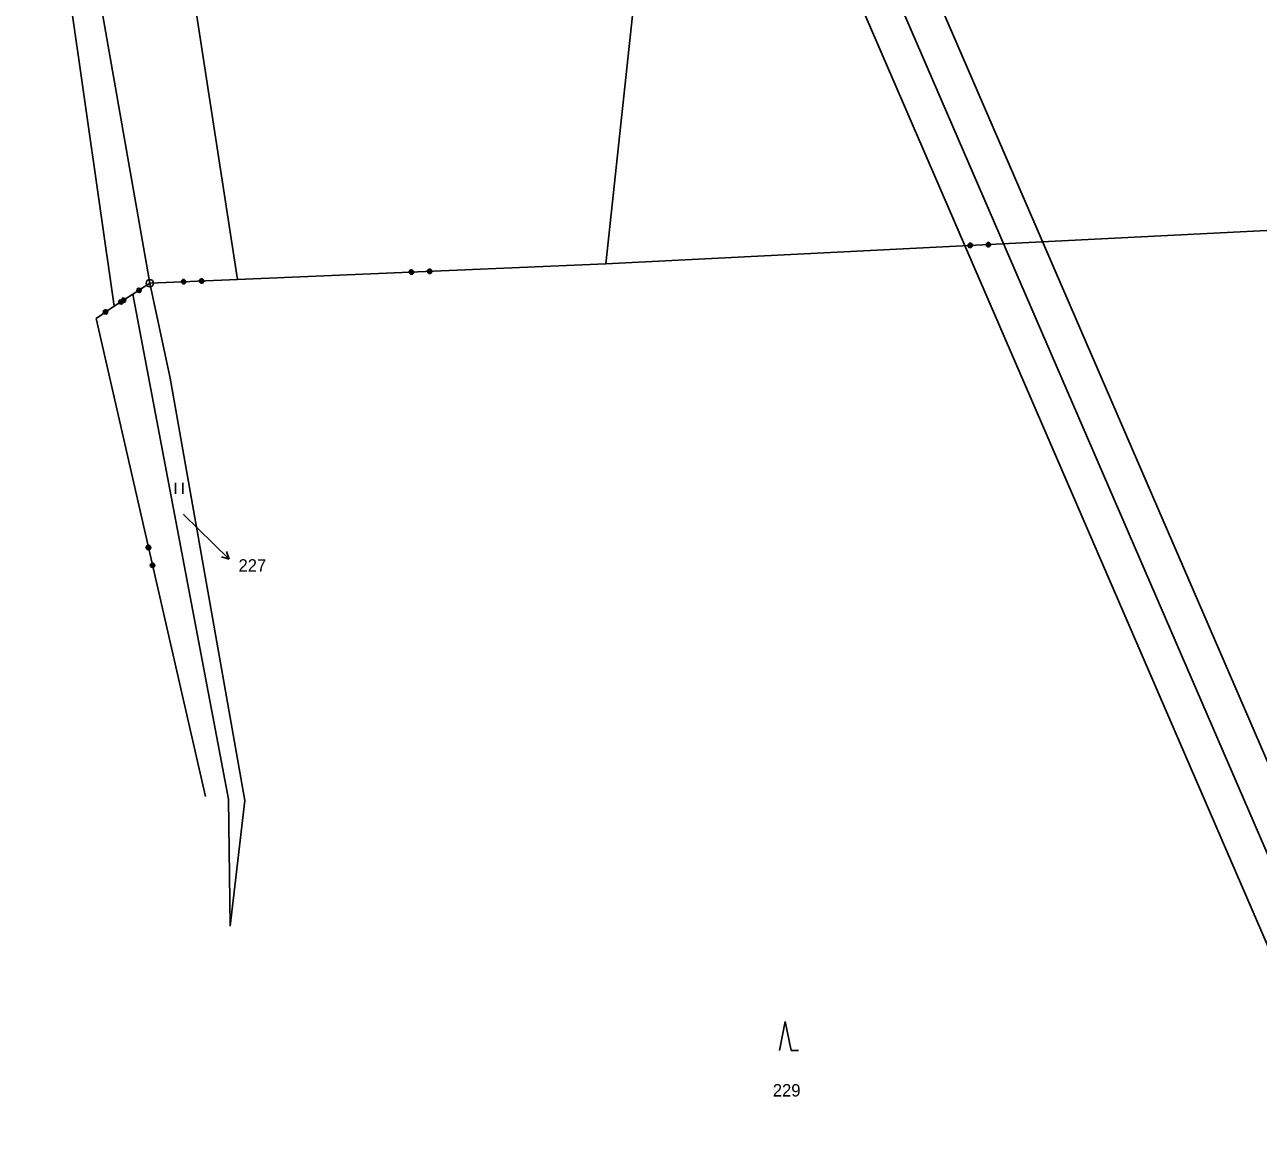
# Model space of a CAD drawing. Extents: x -866656 to -858817, y -1041816 to -1038653.
# Drawn here: x -864973 to -864804.1, y -1041522.5 to -1041370.3 of the extents above; entities that cross this region are included whole.
import ezdxf

# ---------------------------------------------------------------- set-up
doc = ezdxf.new("R2010")
doc.units = 0
for name, color, linetype in [('tisk ramy', 7, 'Continuous'), ('Vrstva 1', 7, 'Continuous'), ('Vrstva 3', 7, 'Continuous')]:
    doc.layers.add(name, color=color, linetype=linetype)

msp = doc.modelspace()

# ---------------------------------------------------------------- linework, layer by layer
at = {"layer": 'tisk ramy'}
for points in [[(-865224.28, -1040522.07), (-864724.07, -1041678.52), (-864451.49, -1041560.62), (-864951.69, -1040404.17)], [(-864954.3, -1040410.74), (-864458.06, -1041558.01), (-864721.47, -1041671.94), (-865217.7, -1040524.67)], [(-865211.14, -1040527.28), (-864800.25, -1041477.22), (-864546.01, -1041367.26), (-864956.9, -1040417.31)], [(-864956.9, -1040417.31), (-864546.01, -1041367.26), (-864800.25, -1041477.22), (-865211.14, -1040527.28)]]:
    msp.add_lwpolyline(points, close=True, dxfattribs=at)
at = {"layer": 'Vrstva 1'}
for p, q in [((-864886.71, -1041340.61), (-864893.45, -1041403.12)), ((-864953.35, -1041343.74), (-864943.87, -1041405.25)), ((-864955.88, -1041405.76), (-864965.13, -1041353.25)), ((-864960.79, -1041408.93), (-864968.22, -1041356.79)), ((-864958.22, -1041407.27), (-864945.12, -1041476.44)), ((-864955.88, -1041405.76), (-864953.11, -1041418.78)), ((-864953.11, -1041418.78), (-864942.87, -1041476.62)), ((-864952.38, -1041434.63), (-864952.38, -1041433.13)), ((-864951.38, -1041433.13), (-864951.38, -1041434.63)), ((-864951.26, -1041437.45), (-864947.15, -1041441.47)), ((-864947.15, -1041441.47), (-864945.01, -1041443.57)), ((-864945.01, -1041443.57), (-864945.37, -1041442.51)), ((-864945.01, -1041443.57), (-864946.07, -1041443.23)), ((-864945.12, -1041476.44), (-864944.89, -1041493.82)), ((-864942.87, -1041476.62), (-864944.89, -1041493.82)), ((-864869.66, -1041510.88), (-864868.86, -1041506.88)), ((-864868.86, -1041506.88), (-864868.06, -1041510.88)), ((-864868.06, -1041510.88), (-864867.06, -1041510.88))]:
    msp.add_line(p, q, dxfattribs=at)
for radius in [0.5, 0.5, 0.01, 0.01]:
    msp.add_circle((-864955.88, -1041405.76), radius, dxfattribs=at)
at = {"layer": 'Vrstva 3'}
for p, q in [((-864790.81, -1041397.93), (-864893.45, -1041403.12)), ((-864790.81, -1041397.93), (-864893.45, -1041403.12)), ((-864843.83, -1041400.51), (-864843.64, -1041400.3)), ((-864843.83, -1041400.51), (-864843.64, -1041400.3)), ((-864843.82, -1041400.71), (-864843.83, -1041400.51)), ((-864843.82, -1041400.71), (-864843.83, -1041400.51)), ((-864843.73, -1041400.51), (-864843.72, -1041400.71)), ((-864843.73, -1041400.51), (-864843.72, -1041400.71)), ((-864843.64, -1041400.3), (-864843.44, -1041400.29)), ((-864843.64, -1041400.3), (-864843.44, -1041400.29)), ((-864843.64, -1041400.4), (-864843.44, -1041400.39)), ((-864843.64, -1041400.4), (-864843.44, -1041400.39)), ((-864843.62, -1041400.8), (-864843.64, -1041400.4)), ((-864843.62, -1041400.8), (-864843.64, -1041400.4)), ((-864843.54, -1041400.4), (-864843.52, -1041400.8)), ((-864843.54, -1041400.4), (-864843.52, -1041400.8)), ((-864843.44, -1041400.29), (-864843.23, -1041400.48)), ((-864843.44, -1041400.29), (-864843.23, -1041400.48)), ((-864843.44, -1041400.39), (-864843.42, -1041400.79)), ((-864843.44, -1041400.39), (-864843.42, -1041400.79)), ((-864843.32, -1041400.69), (-864843.33, -1041400.48)), ((-864843.32, -1041400.69), (-864843.33, -1041400.48)), ((-864843.23, -1041400.48), (-864843.22, -1041400.68)), ((-864843.23, -1041400.48), (-864843.22, -1041400.68)), ((-864841.34, -1041400.38), (-864841.15, -1041400.17)), ((-864841.34, -1041400.38), (-864841.15, -1041400.17)), ((-864841.33, -1041400.58), (-864841.34, -1041400.38)), ((-864841.33, -1041400.58), (-864841.34, -1041400.38)), ((-864841.12, -1041400.77), (-864841.33, -1041400.58)), ((-864841.12, -1041400.77), (-864841.33, -1041400.58)), ((-864841.24, -1041400.38), (-864841.23, -1041400.58)), ((-864841.24, -1041400.38), (-864841.23, -1041400.58)), ((-864841.23, -1041400.58), (-864841.12, -1041400.67)), ((-864841.23, -1041400.58), (-864841.12, -1041400.67)), ((-864841.15, -1041400.17), (-864840.95, -1041400.16)), ((-864841.15, -1041400.17), (-864840.95, -1041400.16)), ((-864841.14, -1041400.27), (-864840.94, -1041400.26)), ((-864841.14, -1041400.27), (-864840.94, -1041400.26)), ((-864841.12, -1041400.67), (-864841.14, -1041400.27)), ((-864841.12, -1041400.67), (-864841.14, -1041400.27)), ((-864841.04, -1041400.27), (-864841.02, -1041400.67)), ((-864841.04, -1041400.27), (-864841.02, -1041400.67)), ((-864840.95, -1041400.16), (-864840.74, -1041400.35)), ((-864840.95, -1041400.16), (-864840.74, -1041400.35)), ((-864840.94, -1041400.26), (-864840.92, -1041400.66)), ((-864840.94, -1041400.26), (-864840.92, -1041400.66)), ((-864840.73, -1041400.55), (-864840.92, -1041400.76)), ((-864840.73, -1041400.55), (-864840.92, -1041400.76)), ((-864840.92, -1041400.66), (-864840.83, -1041400.56)), ((-864840.92, -1041400.66), (-864840.83, -1041400.56)), ((-864840.83, -1041400.56), (-864840.84, -1041400.36)), ((-864840.83, -1041400.56), (-864840.84, -1041400.36)), ((-864840.74, -1041400.35), (-864840.73, -1041400.55)), ((-864840.74, -1041400.35), (-864840.73, -1041400.55)), ((-864843.61, -1041400.9), (-864843.82, -1041400.71)), ((-864843.61, -1041400.9), (-864843.82, -1041400.71)), ((-864843.72, -1041400.71), (-864843.62, -1041400.8)), ((-864843.72, -1041400.71), (-864843.62, -1041400.8)), ((-864843.41, -1041400.89), (-864843.61, -1041400.9)), ((-864843.41, -1041400.89), (-864843.61, -1041400.9)), ((-864843.42, -1041400.79), (-864843.32, -1041400.69)), ((-864843.42, -1041400.79), (-864843.32, -1041400.69)), ((-864843.22, -1041400.68), (-864843.41, -1041400.89)), ((-864843.22, -1041400.68), (-864843.41, -1041400.89)), ((-864840.92, -1041400.76), (-864841.12, -1041400.77)), ((-864840.92, -1041400.76), (-864841.12, -1041400.77)), ((-864893.45, -1041403.12), (-864943.87, -1041405.25)), ((-864893.45, -1041403.12), (-864943.87, -1041405.25)), ((-864920.36, -1041404.16), (-864920.17, -1041403.95)), ((-864920.36, -1041404.16), (-864920.17, -1041403.95)), ((-864920.17, -1041403.95), (-864919.97, -1041403.94)), ((-864920.17, -1041403.95), (-864919.97, -1041403.94)), ((-864919.97, -1041403.94), (-864919.76, -1041404.13)), ((-864919.97, -1041403.94), (-864919.76, -1041404.13)), ((-864917.86, -1041404.05), (-864917.67, -1041403.84)), ((-864917.86, -1041404.05), (-864917.67, -1041403.84)), ((-864917.67, -1041403.84), (-864917.47, -1041403.83)), ((-864917.67, -1041403.84), (-864917.47, -1041403.83)), ((-864917.67, -1041403.94), (-864917.47, -1041403.93)), ((-864917.67, -1041403.94), (-864917.47, -1041403.93)), ((-864917.65, -1041404.34), (-864917.67, -1041403.94)), ((-864917.65, -1041404.34), (-864917.67, -1041403.94)), ((-864917.57, -1041403.94), (-864917.55, -1041404.34)), ((-864917.57, -1041403.94), (-864917.55, -1041404.34)), ((-864917.47, -1041403.83), (-864917.27, -1041404.03)), ((-864917.47, -1041403.83), (-864917.27, -1041404.03)), ((-864917.47, -1041403.93), (-864917.45, -1041404.33)), ((-864917.47, -1041403.93), (-864917.45, -1041404.33)), ((-864943.87, -1041405.25), (-864955.88, -1041405.76)), ((-864943.87, -1041405.25), (-864955.88, -1041405.76)), ((-864951.58, -1041405.48), (-864951.39, -1041405.27)), ((-864951.57, -1041405.68), (-864951.58, -1041405.48)), ((-864951.36, -1041405.87), (-864951.57, -1041405.68)), ((-864951.48, -1041405.47), (-864951.47, -1041405.67)), ((-864951.47, -1041405.67), (-864951.36, -1041405.77)), ((-864951.39, -1041405.27), (-864951.19, -1041405.26)), ((-864951.38, -1041405.37), (-864951.18, -1041405.36)), ((-864951.36, -1041405.77), (-864951.38, -1041405.37)), ((-864951.28, -1041405.36), (-864951.27, -1041405.76)), ((-864951.19, -1041405.26), (-864950.98, -1041405.45)), ((-864951.18, -1041405.36), (-864951.17, -1041405.76)), ((-864951.17, -1041405.76), (-864951.07, -1041405.66)), ((-864950.97, -1041405.65), (-864951.16, -1041405.86)), ((-864951.07, -1041405.66), (-864951.08, -1041405.46)), ((-864950.98, -1041405.45), (-864950.97, -1041405.65)), ((-864949.08, -1041405.37), (-864948.89, -1041405.16)), ((-864949.07, -1041405.57), (-864949.08, -1041405.37)), ((-864948.86, -1041405.76), (-864949.07, -1041405.57)), ((-864948.98, -1041405.37), (-864948.97, -1041405.57)), ((-864948.97, -1041405.57), (-864948.87, -1041405.66)), ((-864948.89, -1041405.16), (-864948.69, -1041405.15)), ((-864948.88, -1041405.26), (-864948.68, -1041405.25)), ((-864948.87, -1041405.66), (-864948.88, -1041405.26)), ((-864948.78, -1041405.26), (-864948.77, -1041405.66)), ((-864948.69, -1041405.15), (-864948.48, -1041405.34)), ((-864948.68, -1041405.25), (-864948.67, -1041405.65)), ((-864948.67, -1041405.65), (-864948.57, -1041405.55)), ((-864948.47, -1041405.55), (-864948.66, -1041405.75)), ((-864948.57, -1041405.55), (-864948.58, -1041405.35)), ((-864948.48, -1041405.34), (-864948.47, -1041405.55)), ((-864920.35, -1041404.36), (-864920.36, -1041404.16)), ((-864920.35, -1041404.36), (-864920.36, -1041404.16)), ((-864920.15, -1041404.55), (-864920.35, -1041404.36)), ((-864920.15, -1041404.55), (-864920.35, -1041404.36)), ((-864920.26, -1041404.15), (-864920.25, -1041404.35)), ((-864920.26, -1041404.15), (-864920.25, -1041404.35)), ((-864920.25, -1041404.35), (-864920.15, -1041404.45)), ((-864920.25, -1041404.35), (-864920.15, -1041404.45)), ((-864920.17, -1041404.05), (-864919.97, -1041404.04)), ((-864920.17, -1041404.05), (-864919.97, -1041404.04)), ((-864920.15, -1041404.45), (-864920.17, -1041404.05)), ((-864920.15, -1041404.45), (-864920.17, -1041404.05)), ((-864919.95, -1041404.54), (-864920.15, -1041404.55)), ((-864919.95, -1041404.54), (-864920.15, -1041404.55)), ((-864920.07, -1041404.04), (-864920.05, -1041404.44)), ((-864920.07, -1041404.04), (-864920.05, -1041404.44)), ((-864919.97, -1041404.04), (-864919.95, -1041404.44)), ((-864919.97, -1041404.04), (-864919.95, -1041404.44)), ((-864919.75, -1041404.33), (-864919.95, -1041404.54)), ((-864919.75, -1041404.33), (-864919.95, -1041404.54)), ((-864919.95, -1041404.44), (-864919.85, -1041404.34)), ((-864919.95, -1041404.44), (-864919.85, -1041404.34)), ((-864919.85, -1041404.34), (-864919.86, -1041404.14)), ((-864919.85, -1041404.34), (-864919.86, -1041404.14)), ((-864919.76, -1041404.13), (-864919.75, -1041404.33)), ((-864919.76, -1041404.13), (-864919.75, -1041404.33)), ((-864917.86, -1041404.25), (-864917.86, -1041404.05)), ((-864917.86, -1041404.25), (-864917.86, -1041404.05)), ((-864917.65, -1041404.44), (-864917.86, -1041404.25)), ((-864917.65, -1041404.44), (-864917.86, -1041404.25)), ((-864917.77, -1041404.05), (-864917.76, -1041404.25)), ((-864917.77, -1041404.05), (-864917.76, -1041404.25)), ((-864917.76, -1041404.25), (-864917.65, -1041404.34)), ((-864917.76, -1041404.25), (-864917.65, -1041404.34)), ((-864917.45, -1041404.43), (-864917.65, -1041404.44)), ((-864917.45, -1041404.43), (-864917.65, -1041404.44)), ((-864917.26, -1041404.22), (-864917.45, -1041404.43)), ((-864917.26, -1041404.22), (-864917.45, -1041404.43)), ((-864917.45, -1041404.33), (-864917.36, -1041404.23)), ((-864917.45, -1041404.33), (-864917.36, -1041404.23)), ((-864917.36, -1041404.23), (-864917.36, -1041404.03)), ((-864917.36, -1041404.23), (-864917.36, -1041404.03)), ((-864917.27, -1041404.03), (-864917.26, -1041404.22)), ((-864917.27, -1041404.03), (-864917.26, -1041404.22)), ((-864960.79, -1041408.93), (-864958.22, -1041407.27)), ((-864960.79, -1041408.93), (-864958.22, -1041407.27)), ((-864958.22, -1041407.27), (-864955.88, -1041405.76)), ((-864958.22, -1041407.27), (-864955.88, -1041405.76)), ((-864957.69, -1041406.81), (-864957.63, -1041406.53)), ((-864957.58, -1041406.98), (-864957.69, -1041406.81)), ((-864957.63, -1041406.53), (-864957.46, -1041406.42)), ((-864957.6, -1041406.75), (-864957.5, -1041406.92)), ((-864957.3, -1041407.04), (-864957.58, -1041406.98)), ((-864957.57, -1041406.61), (-864957.41, -1041406.51)), ((-864957.36, -1041406.95), (-864957.57, -1041406.61)), ((-864957.5, -1041406.92), (-864957.36, -1041406.95)), ((-864957.49, -1041406.56), (-864957.27, -1041406.9)), ((-864957.46, -1041406.42), (-864957.18, -1041406.48)), ((-864957.41, -1041406.51), (-864957.19, -1041406.84)), ((-864957.14, -1041406.93), (-864957.3, -1041407.04)), ((-864957.16, -1041406.71), (-864957.27, -1041406.54)), ((-864957.19, -1041406.84), (-864957.16, -1041406.71)), ((-864957.18, -1041406.48), (-864957.08, -1041406.65)), ((-864957.08, -1041406.65), (-864957.14, -1041406.93)), ((-864951.16, -1041405.86), (-864951.36, -1041405.87)), ((-864948.66, -1041405.75), (-864948.86, -1041405.76)), ((-864963.26, -1041410.6), (-864960.79, -1041408.93)), ((-864963.26, -1041410.6), (-864960.79, -1041408.93)), ((-864960.17, -1041408.41), (-864960.11, -1041408.14)), ((-864960.06, -1041408.58), (-864960.17, -1041408.41)), ((-864960.11, -1041408.14), (-864959.94, -1041408.03)), ((-864960.09, -1041408.36), (-864959.98, -1041408.53)), ((-864960.06, -1041408.22), (-864959.89, -1041408.11)), ((-864959.84, -1041408.56), (-864960.06, -1041408.22)), ((-864959.79, -1041408.64), (-864960.06, -1041408.58)), ((-864959.98, -1041408.53), (-864959.84, -1041408.56)), ((-864959.97, -1041408.17), (-864959.76, -1041408.5)), ((-864959.94, -1041408.03), (-864959.67, -1041408.09)), ((-864959.89, -1041408.11), (-864959.67, -1041408.45)), ((-864959.79, -1041408.16), (-864959.73, -1041407.89)), ((-864959.68, -1041408.33), (-864959.79, -1041408.16)), ((-864959.62, -1041408.53), (-864959.79, -1041408.64)), ((-864959.64, -1041408.31), (-864959.75, -1041408.14)), ((-864959.73, -1041407.89), (-864959.56, -1041407.78)), ((-864959.71, -1041408.11), (-864959.6, -1041408.28)), ((-864959.68, -1041407.97), (-864959.51, -1041407.86)), ((-864959.46, -1041408.31), (-864959.68, -1041407.97)), ((-864959.4, -1041408.39), (-864959.68, -1041408.33)), ((-864959.67, -1041408.09), (-864959.56, -1041408.25)), ((-864959.67, -1041408.45), (-864959.64, -1041408.31)), ((-864959.56, -1041408.25), (-864959.62, -1041408.53)), ((-864959.6, -1041408.28), (-864959.46, -1041408.31)), ((-864959.59, -1041407.92), (-864959.37, -1041408.25)), ((-864959.56, -1041407.78), (-864959.29, -1041407.84)), ((-864959.51, -1041407.86), (-864959.29, -1041408.2)), ((-864959.24, -1041408.28), (-864959.4, -1041408.39)), ((-864959.26, -1041408.06), (-864959.37, -1041407.89)), ((-864959.29, -1041407.84), (-864959.18, -1041408.01)), ((-864959.29, -1041408.2), (-864959.26, -1041408.06)), ((-864959.18, -1041408.01), (-864959.24, -1041408.28)), ((-864948.25, -1041476.07), (-864963.26, -1041410.6)), ((-864962.27, -1041409.77), (-864962.21, -1041409.49)), ((-864962.16, -1041409.94), (-864962.27, -1041409.77)), ((-864962.21, -1041409.49), (-864962.04, -1041409.38)), ((-864962.19, -1041409.71), (-864962.08, -1041409.88)), ((-864962.16, -1041409.58), (-864961.99, -1041409.47)), ((-864961.94, -1041409.91), (-864962.16, -1041409.58)), ((-864961.89, -1041409.99), (-864962.16, -1041409.94)), ((-864962.08, -1041409.88), (-864961.94, -1041409.91)), ((-864962.07, -1041409.52), (-864961.86, -1041409.86)), ((-864962.04, -1041409.38), (-864961.77, -1041409.44)), ((-864961.99, -1041409.47), (-864961.77, -1041409.8)), ((-864961.72, -1041409.89), (-864961.89, -1041409.99)), ((-864961.74, -1041409.67), (-864961.85, -1041409.5)), ((-864961.77, -1041409.44), (-864961.66, -1041409.61)), ((-864961.77, -1041409.8), (-864961.74, -1041409.67)), ((-864961.66, -1041409.61), (-864961.72, -1041409.89)), ((-864956.38, -1041441.94), (-864956.23, -1041441.7)), ((-864956.34, -1041442.13), (-864956.38, -1041441.94)), ((-864956.1, -1041442.29), (-864956.34, -1041442.13)), ((-864956.21, -1041441.8), (-864956.29, -1041441.92)), ((-864956.29, -1041441.92), (-864955.9, -1041441.83)), ((-864955.87, -1041441.93), (-864956.26, -1041442.02)), ((-864955.85, -1041442.02), (-864956.24, -1041442.11)), ((-864956.24, -1041442.11), (-864956.12, -1041442.19)), ((-864956.23, -1041441.7), (-864956.04, -1041441.66)), ((-864956.02, -1041441.75), (-864956.21, -1041441.8)), ((-864956.12, -1041442.19), (-864955.93, -1041442.14)), ((-864955.9, -1041442.24), (-864956.1, -1041442.29)), ((-864956.04, -1041441.66), (-864955.8, -1041441.81)), ((-864955.9, -1041441.83), (-864955.85, -1041442.02)), ((-864955.75, -1041442), (-864955.9, -1041442.24)), ((-864955.8, -1041441.81), (-864955.75, -1041442)), ((-864955.82, -1041444.38), (-864955.67, -1041444.14)), ((-864955.78, -1041444.57), (-864955.82, -1041444.38)), ((-864955.54, -1041444.72), (-864955.78, -1041444.57)), ((-864955.65, -1041444.23), (-864955.73, -1041444.35)), ((-864955.73, -1041444.35), (-864955.34, -1041444.27)), ((-864955.31, -1041444.36), (-864955.7, -1041444.45)), ((-864955.29, -1041444.46), (-864955.68, -1041444.55)), ((-864955.68, -1041444.55), (-864955.56, -1041444.62)), ((-864955.67, -1041444.14), (-864955.48, -1041444.09)), ((-864955.46, -1041444.19), (-864955.65, -1041444.23)), ((-864955.48, -1041444.09), (-864955.24, -1041444.24)), ((-864955.34, -1041444.27), (-864955.29, -1041444.46)), ((-864955.19, -1041444.44), (-864955.34, -1041444.68)), ((-864955.24, -1041444.24), (-864955.19, -1041444.44)), ((-864955.56, -1041444.62), (-864955.37, -1041444.58)), ((-864955.34, -1041444.68), (-864955.54, -1041444.72))]:
    msp.add_line(p, q, dxfattribs=at)

# ---------------------------------------------------------------- texts
at = {"layer": 'Vrstva 1'}
for s, height, p in [('227', 0.1, (-864951.38, -1041437.45)), ('227', 1.7, (-864943.74, -1041445.27)), ('229', 1.7, (-864870.56, -1041517.17))]:
    msp.add_text(s, height=height, dxfattribs=at).set_placement(p)

doc.saveas('drawing.dxf')
